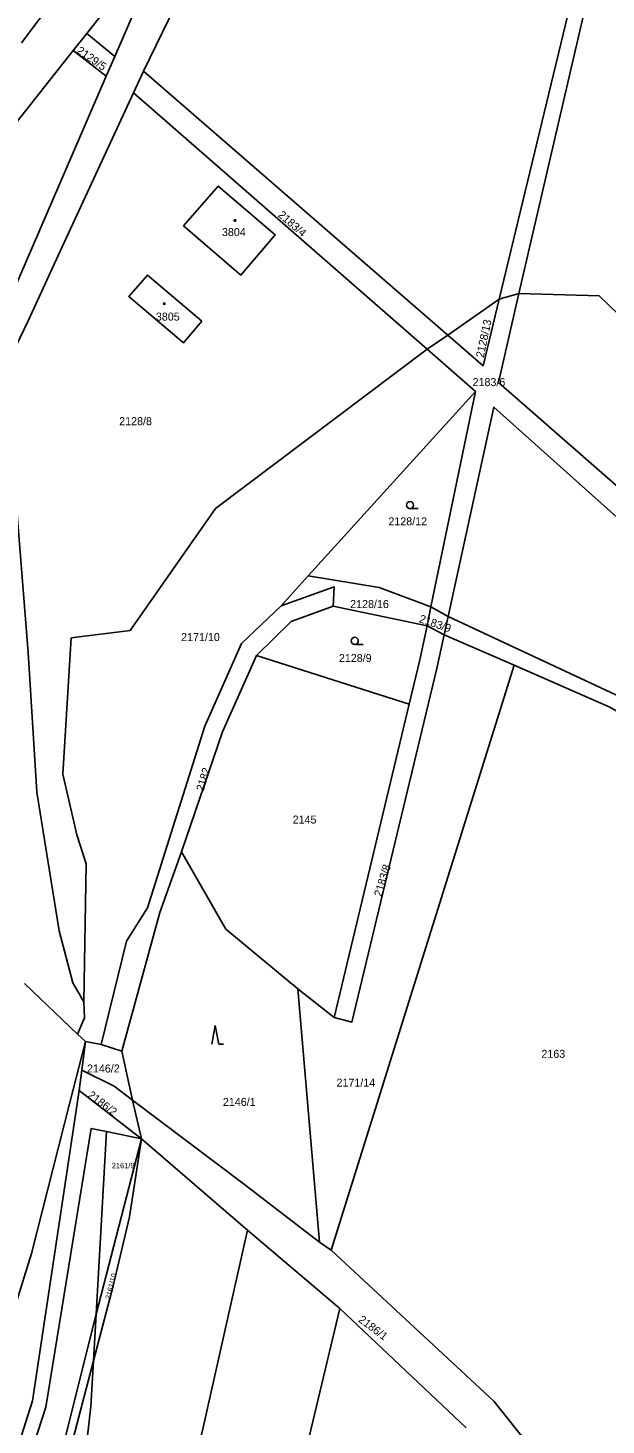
# Model space of a CAD drawing. Extents: x -679220 to -673243, y -1075091 to -1066557.
# Drawn here: x -676543.7 to -676420.8, y -1072997.6 to -1072700.8 of the extents above; entities that cross this region are included whole.
import ezdxf

# ---------------------------------------------------------------- set-up
doc = ezdxf.new("R2010")
doc.units = 0
for name, color, linetype in [('Hranice kat_území', 7, 'Continuous'), ('Hranice parcel', 7, 'Continuous'), ('Parcelní čísla', 7, 'Continuous'), ('Vnitřní kresba', 7, 'Continuous'), ('Značky budov', 7, 'Continuous'), ('Značky kultur', 7, 'Continuous')]:
    doc.layers.add(name, color=color, linetype=linetype)

msp = doc.modelspace()

# ---------------------------------------------------------------- linework, layer by layer
at = {"layer": 'Hranice kat_území'}
for p, q in [((-676544.43, -1072903.83), (-676533.19, -1072914.57)), ((-676533.19, -1072914.57), (-676531.44, -1072916.14))]:
    msp.add_line(p, q, dxfattribs=at)
for points in [[(-676531.44, -1072916.14), (-676534.88, -1072929.39), (-676542.98, -1072961.18)], [(-676542.98, -1072961.18), (-676571.27, -1073052.49), (-676587.49, -1073101.33), (-676593.69, -1073128.79), (-676602.85, -1073166.85), (-676616.41, -1073216.29), (-676621.16, -1073232.1), (-676628.61, -1073256.93)]]:
    msp.add_lwpolyline(points, dxfattribs=at)
at = {"layer": 'Hranice parcel'}
for p, q in [((-676545.05, -1072703.94), (-676529.98, -1072683.88)), ((-676527.07, -1072711.02), (-676534.06, -1072705.55)), ((-676521.26, -1072714.56), (-676519.12, -1072709.94)), ((-676519.12, -1072709.94), (-676454.45, -1072766.02)), ((-676458.83, -1072769.06), (-676521.26, -1072714.56)), ((-676454.45, -1072766.02), (-676443.5, -1072758.41)), ((-676443.5, -1072758.41), (-676439.32, -1072757.23)), ((-676458.83, -1072769.06), (-676454.45, -1072766.02)), ((-676448.56, -1072778.02), (-676458.83, -1072769.06)), ((-676484.13, -1072817.22), (-676448.56, -1072778.02)), ((-676458.03, -1072823.77), (-676448.56, -1072778.02)), ((-676489.88, -1072823.56), (-676484.13, -1072817.22)), ((-676458.86, -1072827.8), (-676478.79, -1072823.64)), ((-676458.03, -1072823.77), (-676458.86, -1072827.8)), ((-676458.03, -1072823.77), (-676454.39, -1072825.85)), ((-676454.39, -1072825.85), (-676455.24, -1072829.71)), ((-676455.24, -1072829.71), (-676458.86, -1072827.8)), ((-676440.35, -1072836.21), (-676455.24, -1072829.71)), ((-676495.14, -1072834.14), (-676462.66, -1072844.43)), ((-676440.35, -1072836.21), (-676479.26, -1072960.51)), ((-676478.63, -1072911.03), (-676462.66, -1072844.43)), ((-676486.32, -1072904.94), (-676478.63, -1072911.03)), ((-676486.32, -1072904.94), (-676481.7, -1072958.81)), ((-676532.25, -1072922.21), (-676531.44, -1072916.14)), ((-676531.44, -1072916.14), (-676528.14, -1072916.79)), ((-676528.14, -1072916.79), (-676523.76, -1072918.22)), ((-676523.76, -1072918.22), (-676521.45, -1072928.58)), ((-676532.83, -1072926.56), (-676532.25, -1072922.21)), ((-676519.58, -1072936.81), (-676532.83, -1072926.56)), ((-676521.45, -1072928.58), (-676519.58, -1072936.81)), ((-676529.19, -1072974.09), (-676526.97, -1072935.29)), ((-676526.97, -1072935.29), (-676519.58, -1072936.81)), ((-676529.19, -1072974.09), (-676519.58, -1072936.81)), ((-676497.01, -1072956.24), (-676519.58, -1072936.81)), ((-676477.38, -1072972.86), (-676497.01, -1072956.24)), ((-676481.7, -1072958.81), (-676479.26, -1072960.51)), ((-676529.79, -1072984.01), (-676529.19, -1072974.09)), ((-676450.57, -1072998.21), (-676477.38, -1072972.86))]:
    msp.add_line(p, q, dxfattribs=at)
for points in [[(-676481.15, -1072629.62), (-676490.91, -1072652.02), (-676519.12, -1072709.94)], [(-676443.5, -1072758.41), (-676424.4, -1072679.18), (-676481.15, -1072629.62)], [(-676534.06, -1072705.55), (-676531.2, -1072701.92), (-676513.33, -1072679.29)], [(-676527.07, -1072711.02), (-676525.26, -1072706.83), (-676513.33, -1072679.29)], [(-676136.87, -1072926.75), (-676171.46, -1072897.09), (-676296.42, -1072789.24), (-676421.7, -1072681.18), (-676439.32, -1072757.23)], [(-676593.82, -1072819.93), (-676594.9, -1072819.74), (-676592.35, -1072795.01), (-676589.96, -1072782.82), (-676587.01, -1072775.23), (-676581.53, -1072765.66), (-676534.06, -1072705.55)], [(-676572.45, -1072824.42), (-676553.98, -1072773.19), (-676527.07, -1072711.02)], [(-676521.26, -1072714.56), (-676536.83, -1072748.24), (-676543.68, -1072763), (-676547.88, -1072771.84), (-676548.19, -1072775.66), (-676547.99, -1072779.21), (-676543.62, -1072833.49), (-676541.78, -1072863.16), (-676537.04, -1072892.63), (-676534.13, -1072903.67), (-676531.84, -1072907.69)], [(-676510.61, -1072742.84), (-676503.25, -1072734.37), (-676491.14, -1072744.73), (-676498.48, -1072753.27), (-676510.61, -1072742.84)], [(-676506.72, -1072763.06), (-676510.6, -1072767.66), (-676522.24, -1072757.85), (-676518.29, -1072753.31), (-676506.72, -1072763.06)], [(-676454.45, -1072766.02), (-676446.91, -1072772.55), (-676443.5, -1072758.41)], [(-676439.32, -1072757.23), (-676443.69, -1072776.09), (-676322.05, -1072882.34), (-676200.73, -1072988.73), (-676191.39, -1072997.15)], [(-676439.32, -1072757.23), (-676422.29, -1072757.72), (-676406.57, -1072772.85), (-676397.06, -1072788.44), (-676379.67, -1072812.69), (-676362.09, -1072831.52), (-676353.42, -1072839.23), (-676336.63, -1072856.68), (-676326.69, -1072870.65), (-676309.48, -1072890.39), (-676258.64, -1072924.89), (-676217.26, -1072955.37), (-676180.89, -1072983.58)], [(-676531.84, -1072907.69), (-676531.31, -1072878.42), (-676533.3, -1072872.24), (-676536.29, -1072859.32), (-676534.5, -1072830.37), (-676521.94, -1072828.8), (-676503.83, -1072802.89), (-676458.83, -1072769.06)], [(-676260.39, -1072953.21), (-676259.54, -1072946.7), (-676352.01, -1072864.19), (-676444.66, -1072781.34), (-676454.39, -1072825.85)], [(-676484.13, -1072817.22), (-676469.07, -1072819.7), (-676458.03, -1072823.77)], [(-676478.79, -1072823.64), (-676478.58, -1072819.55), (-676489.88, -1072823.56)], [(-676489.88, -1072823.56), (-676498.28, -1072831.6), (-676506.07, -1072849.11), (-676518.29, -1072887.77), (-676522.73, -1072894.82), (-676528.14, -1072916.79)], [(-676478.79, -1072823.64), (-676487.73, -1072826.92), (-676495.14, -1072834.14)], [(-676260.39, -1072953.21), (-676272.43, -1072944.55), (-676284.85, -1072935.91), (-676324.11, -1072912.7), (-676385.79, -1072860.25), (-676418.71, -1072842.51), (-676454.39, -1072825.85)], [(-676455.24, -1072829.71), (-676456.86, -1072837.14), (-676474.84, -1072912.03), (-676478.63, -1072911.03)], [(-676462.66, -1072844.43), (-676460.36, -1072835.05), (-676458.86, -1072827.8)], [(-676495.14, -1072834.14), (-676502.32, -1072850.36), (-676511.06, -1072875.83)], [(-676377.57, -1072872.59), (-676388.47, -1072863.39), (-676420.02, -1072845.08), (-676440.35, -1072836.21)], [(-676523.76, -1072918.22), (-676515.63, -1072888.73), (-676511.06, -1072875.83)], [(-676511.06, -1072875.83), (-676501.6, -1072892.26), (-676486.32, -1072904.94)], [(-676533.19, -1072914.57), (-676531.65, -1072911.09), (-676531.84, -1072907.69)], [(-676532.25, -1072922.21), (-676525.39, -1072925.61), (-676521.45, -1072928.58)], [(-676654.94, -1073572.81), (-676655.08, -1073569.06), (-676647.89, -1073503.2), (-676640.67, -1073446.61), (-676617.4, -1073324.18), (-676609.39, -1073281.49), (-676601.65, -1073221.56), (-676585.2, -1073143.53), (-676573.39, -1073095.69), (-676561.3, -1073050.7), (-676542.72, -1072992.51), (-676532.83, -1072926.56)], [(-676521.45, -1072928.58), (-676497.95, -1072946.29), (-676481.7, -1072958.81)], [(-676599.22, -1073221.63), (-676587.08, -1073161.46), (-676583.27, -1073146.28), (-676571.27, -1073095.57), (-676560.47, -1073057.04), (-676539.93, -1072993.85), (-676530.23, -1072934.62), (-676526.97, -1072935.29)], [(-676519.58, -1072936.81), (-676522.11, -1072953.41), (-676525.6, -1072968.04), (-676529.79, -1072984.01)], [(-676532.42, -1073147.6), (-676528.79, -1073113.39), (-676518.3, -1073050.76), (-676497.01, -1072956.24)], [(-676479.26, -1072960.51), (-676444.63, -1072992.6), (-676420.78, -1073022.46)], [(-676529.19, -1072974.09), (-676538.3, -1073010.28), (-676546.24, -1073035.83), (-676552.87, -1073060.51), (-676574.09, -1073150.99)], [(-676477.38, -1072972.86), (-676491.25, -1073030.7), (-676501.18, -1073081.34), (-676508.02, -1073129.03), (-676514.23, -1073197.38), (-676516.11, -1073233.59), (-676518.88, -1073289.54), (-676541.89, -1073289.62)], [(-676569.82, -1073141.32), (-676551.05, -1073061.08), (-676544.2, -1073036.05), (-676536.88, -1073011.03), (-676529.79, -1072984.01)], [(-676529.79, -1072984.01), (-676530.35, -1072993.72), (-676535.49, -1073039.35), (-676543.76, -1073099.91), (-676549.51, -1073144.85)]]:
    msp.add_lwpolyline(points, dxfattribs=at)
at = {"layer": 'Vnitřní kresba'}
msp.add_line((-676531.2, -1072701.92), (-676525.26, -1072706.83), dxfattribs=at)
at = {"layer": 'Značky budov'}
for centre in [(-676499.69, -1072741.69), (-676514.71, -1072759.36)]:
    msp.add_circle(centre, 0.175, dxfattribs=at)
at = {"layer": 'Značky kultur'}
for p, q in [((-676462.47, -1072802.92), (-676460.72, -1072802.92)), ((-676474.22, -1072831.76), (-676472.47, -1072831.76)), ((-676503.89, -1072912.71), (-676504.64, -1072916.71)), ((-676503.14, -1072916.71), (-676503.89, -1072912.71)), ((-676503.14, -1072916.71), (-676502.14, -1072916.71))]:
    msp.add_line(p, q, dxfattribs=at)
for centre in [(-676462.47, -1072802.17), (-676474.22, -1072831.01)]:
    msp.add_circle(centre, 0.75, dxfattribs=at)

# ---------------------------------------------------------------- texts
at = {"layer": 'Parcelní čísla'}
for s, height, rotation, p in [('2129/5', 1.7, 325, (-676533.47, -1072705.95)), ('2183/4', 1.7, 319, (-676490.67, -1072740.72)), ('2128/13', 1.7, 78, (-676446.84, -1072770.95)), ('2183/9', 1.7, 341, (-676460.68, -1072826.99)), ('2182', 1.7, 73, (-676506.37, -1072863.1)), ('2183/8', 1.7, 73, (-676468.56, -1072885.47)), ('2186/2', 1.7, 323, (-676531.13, -1072927.85)), ('2161/10', 1.14, 76, (-676526.19, -1072971.07)), ('2186/1', 1.7, 323, (-676473.59, -1072975.56))]:
    msp.add_text(s, height=height, rotation=rotation, dxfattribs=at).set_placement(p)
for s, height, p in [('3804', 1.7, (-676502.46, -1072745)), ('3805', 1.7, (-676516.5, -1072762.96)), ('2183/6', 1.7, (-676449.18, -1072776.88)), ('2128/8', 1.7, (-676524.3, -1072785.18)), ('2128/12', 1.7, (-676467.08, -1072806.47)), ('2128/16', 1.7, (-676475.2, -1072824.04)), ('2171/10', 1.7, (-676511.13, -1072831.05)), ('2128/9', 1.7, (-676477.6, -1072835.51)), ('2145', 1.7, (-676487.43, -1072869.83)), ('2163', 1.7, (-676434.55, -1072919.61)), ('2146/2', 1.7, (-676531.15, -1072922.73)), ('2171/14', 1.7, (-676478.1, -1072925.74)), ('2146/1', 1.7, (-676502.26, -1072929.83)), ('2161/9', 1.14, (-676525.87, -1072943.07))]:
    msp.add_text(s, height=height, dxfattribs=at).set_placement(p)

doc.saveas('drawing.dxf')
